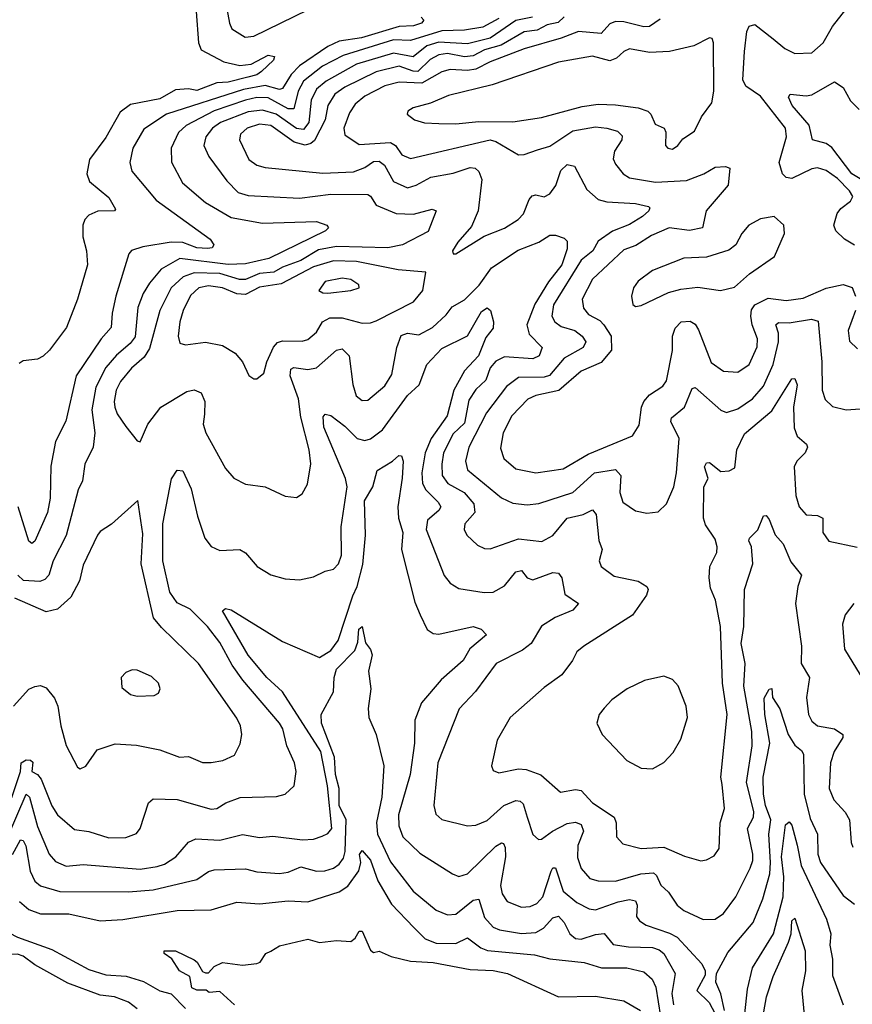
# Model space of a CAD drawing. Extents: x 1443846 to 1577407, y 839182 to 927291.
# Tile 395 of 535: x 1549232 to 1552157, y 881347 to 884807. Entities that reach past the tile are written whole.
import ezdxf

# ---------------------------------------------------------------- set-up
doc = ezdxf.new("R2010")
doc.units = 0

msp = doc.modelspace()

# ---------------------------------------------------------------- linework, layer by layer
at = {"layer": '0CON20XD'}
for points in [[(1549958.1, 884858.1), (1549968.8, 884795), (1549978.1, 884775), (1550024, 884745), (1550055, 884748.8), (1550245, 884841.7)], [(1549852.5, 884835), (1549860.6, 884725), (1549870.3, 884700.3), (1549949.1, 884659.1), (1550005.2, 884645.2), (1550045, 884650.8), (1550105, 884682.5), (1550127.1, 884677.1), (1550124.3, 884665), (1550081.5, 884625), (1550065, 884613.2), (1550034.3, 884604.3), (1549965, 884587), (1549925, 884584.7), (1549855, 884558.4), (1549825, 884563.3), (1549780.1, 884559.9), (1549725, 884529.1), (1549621.7, 884508.3), (1549585, 884481.8), (1549535, 884392.3), (1549478, 884315), (1549468.5, 884265), (1549477.6, 884237.6), (1549545, 884181.9), (1549569.1, 884140.9), (1549565, 884134.7), (1549506.4, 884133.6), (1549475, 884119.6), (1549461.2, 884105), (1549454.6, 884085), (1549453.8, 884043.8), (1549467.5, 883995), (1549470, 883945), (1549435.4, 883825), (1549396.7, 883725), (1549337.5, 883645), (1549315, 883624.4), (1549295, 883613.5), (1549245, 883608.1), (1549230.9, 883599.1)], [(1552164.8, 884014.8), (1552129.2, 884035), (1552099.4, 884065), (1552092.6, 884085), (1552104, 884126), (1552116.4, 884143.6), (1552151.1, 884168.9), (1552158.8, 884185), (1552147.5, 884205), (1552105, 884248.5), (1552065, 884276.6), (1552035, 884286.4), (1552015, 884283.1), (1551945, 884248.1), (1551925, 884252.5), (1551911.9, 884265), (1551900.8, 884305), (1551926, 884395), (1551922.5, 884425), (1551835, 884538.5), (1551782.6, 884572.6), (1551772.6, 884595), (1551778.4, 884695), (1551786.9, 884765), (1551795, 884784.2), (1551815, 884789.4), (1551878.9, 884738.9), (1551920.6, 884705), (1551955, 884688.2), (1552015, 884690.5), (1552055.2, 884724.8), (1552087.1, 884782.9), (1552135, 884842)], [(1550915, 884810.9), (1550859.3, 884780.7), (1550795, 884769.4), (1550715, 884767.9), (1550605, 884733.2), (1550545, 884735.6), (1550368.6, 884681.4), (1550296.6, 884643.4), (1550229.3, 884590.7), (1550210.5, 884555), (1550195, 884493.3), (1550175, 884494), (1550105, 884531.8), (1550065, 884533.4), (1550025, 884524.3), (1549915, 884486.9), (1549816.6, 884435), (1549789.7, 884410.3), (1549764.7, 884355), (1549765.9, 884305.9), (1549804, 884234), (1549885, 884164.1), (1549975, 884111.5), (1550085, 884092.1), (1550275, 884097.9), (1550311.4, 884085), (1550317.1, 884075), (1550307.1, 884065), (1550107.5, 883967.5), (1550025, 883948.8), (1549965, 883946.8), (1549795, 883967.7), (1549729.7, 883930.3), (1549688.8, 883881.2), (1549666, 883844), (1549647.7, 883795), (1549637.4, 883692.6), (1549620.8, 883669.2), (1549572.2, 883627.8), (1549535.2, 883585), (1549499.5, 883515), (1549486.3, 883436.3), (1549496.5, 883355), (1549490.3, 883305), (1549461.2, 883245), (1549453.1, 883186.9), (1549437.3, 883155), (1549395.2, 882994.8), (1549350.3, 882905), (1549335.2, 882854.8), (1549320.6, 882839.4), (1549303, 882833), (1549245.8, 882835.8), (1549226, 882855)], [(1550642.5, 884815), (1550652.5, 884805), (1550644.2, 884795), (1550615.6, 884785), (1550565, 884783.2), (1550433.5, 884743.5), (1550355, 884731), (1550315, 884712.1), (1550215.8, 884644.2), (1550185.8, 884614.2), (1550155, 884564.7), (1550145, 884561.6), (1550095, 884575.1), (1550018.9, 884561.1), (1549748.2, 884475), (1549668.1, 884421.9), (1549630.3, 884355), (1549619.2, 884305), (1549626.4, 884275), (1549712.1, 884172.1), (1549901.4, 884035), (1549914.3, 884015), (1549908, 884005), (1549892.5, 884002.5), (1549855, 884005.2), (1549805, 884024), (1549764.8, 884025.2), (1549665, 884008.9), (1549625, 883995.7), (1549616, 883984), (1549569.5, 883835), (1549556.7, 883775), (1549554, 883725), (1549518.2, 883685), (1549431, 883555), (1549394.3, 883395.7), (1549357.7, 883325), (1549342.2, 883237.7), (1549339.4, 883125), (1549330, 883075), (1549285, 882974.4), (1549275, 882965.7), (1549265, 882974), (1549226.8, 883095)], [(1551034.2, 884815.8), (1550975, 884803.6), (1550885, 884742.2), (1550805, 884722.3), (1550705, 884728.2), (1550662.2, 884715), (1550615, 884676.5), (1550545, 884688.7), (1550415, 884650.1), (1550309.1, 884590.9), (1550275, 884562.4), (1550256, 884524), (1550248.5, 884445), (1550229.4, 884420.6), (1550205, 884424.9), (1550133.3, 884475), (1550085, 884488.4), (1550035, 884482.9), (1549937.6, 884445), (1549909.2, 884425), (1549885.9, 884395), (1549878.7, 884365), (1549896.5, 884326.5), (1549959.9, 884239.9), (1549999.7, 884199.7), (1550035, 884189.2), (1550215, 884179.8), (1550325, 884193.6), (1550455, 884192.1), (1550465, 884186), (1550484.8, 884154.8), (1550555.2, 884125.2), (1550616.1, 884123.9), (1550680.9, 884140.9), (1550695.6, 884135), (1550667.7, 884062.3), (1550576.9, 884015), (1550525, 884004.5), (1550345, 884009.7), (1550282.4, 883997.6), (1550219.5, 883960.5), (1550155, 883937.6), (1550125, 883919.3), (1550075, 883914.3), (1550025, 883893.4), (1550005, 883894), (1549935, 883914.7), (1549845, 883917.7), (1549806.3, 883903.7), (1549764.4, 883865), (1549725.2, 883785), (1549688.6, 883651.4), (1549669.7, 883620.3), (1549625, 883582.5), (1549586.7, 883535), (1549571.6, 883505), (1549564.3, 883465), (1549566.8, 883445), (1549575, 883422.2), (1549605, 883377.1), (1549645, 883326.7), (1549655, 883323.3), (1549682.5, 883385), (1549728.6, 883445), (1549819.6, 883500.4), (1549845, 883506.2), (1549870, 883495), (1549882.5, 883465), (1549881.1, 883421.1), (1549876.4, 883385), (1549886.2, 883355), (1549955, 883229.2), (1549985, 883195.8), (1550025, 883174.3), (1550095, 883165.6), (1550165, 883132.5), (1550205, 883128), (1550225, 883141.2), (1550243.1, 883175), (1550254.5, 883245.5), (1550248.9, 883295), (1550220, 883410), (1550212.2, 883475), (1550182, 883555), (1550185, 883578.5), (1550195, 883584.6), (1550245, 883577), (1550275, 883583.8), (1550345, 883645.4), (1550365, 883650), (1550390, 883625), (1550402.5, 883525), (1550414.4, 883485), (1550435, 883468.9), (1550455, 883470), (1550515, 883520), (1550539.9, 883560.1), (1550557.1, 883655), (1550572.7, 883697.3), (1550595, 883705.6), (1550635, 883698.8), (1550682.7, 883725), (1550730.4, 883769.6), (1550751.8, 883798.2), (1550795, 883822.4), (1550846.3, 883873.7), (1550890, 883935), (1550983.7, 883996.3), (1551055.8, 884025), (1551095, 884049.6), (1551115, 884050), (1551145, 884038.9), (1551155, 884028), (1551155, 884002), (1551136.4, 883945), (1551090, 883885), (1551042.4, 883807.6), (1551013.9, 883735), (1551021.7, 883701.7), (1551067.8, 883655), (1551056.8, 883625), (1551034.8, 883615.2), (1550935, 883622.3), (1550905, 883606.9), (1550885, 883582.9), (1550870.4, 883539.6), (1550835, 883507.1), (1550810.6, 883469.4), (1550795, 883388.7), (1550755, 883351.1), (1550721.6, 883285), (1550714.8, 883245), (1550716.9, 883205), (1550736.5, 883176.5), (1550793.8, 883145), (1550828, 883105), (1550831.3, 883075), (1550796.4, 883035), (1550793.8, 883015), (1550802.5, 882995), (1550840.2, 882960.2), (1550865, 882948.8), (1550885, 882947.1), (1550985, 882982.1), (1551066.3, 882973.7), (1551105, 882994.6), (1551155, 883055.3), (1551211.4, 883068.6), (1551245, 883084.4), (1551257.5, 883067.5), (1551266.8, 882976.8), (1551278.9, 882945), (1551268.5, 882905), (1551274.5, 882885), (1551321.2, 882851.2), (1551405, 882833.3), (1551435.5, 882815), (1551439.5, 882805), (1551434.5, 882785), (1551385, 882714.4), (1551214, 882605)], [(1551145, 884817), (1551123.7, 884796.3), (1551085, 884788.3), (1551050.5, 884769.5), (1551005, 884764.3), (1550923.2, 884716.9), (1550865, 884700.7), (1550825, 884679.3), (1550795, 884676.2), (1550735, 884688), (1550705, 884682.9), (1550673.7, 884666.3), (1550631.5, 884625), (1550615, 884625.3), (1550565, 884643.1), (1550485, 884623.7), (1550375, 884569.7), (1550339.4, 884545), (1550314.6, 884505.3), (1550304.9, 884455.1), (1550267.4, 884382.6), (1550255, 884371.3), (1550235, 884365.4), (1550196.7, 884376.7), (1550115, 884434.8), (1550075, 884439), (1550031.2, 884425), (1550008.5, 884405), (1550004, 884385), (1550037.8, 884315), (1550065, 884295.4), (1550095, 884287.3), (1550297, 884267), (1550405, 884272.2), (1550445, 884286.8), (1550475, 884307.9), (1550495, 884309.3), (1550514.3, 884295), (1550545, 884238), (1550595, 884215.7), (1550625, 884224.8), (1550676.6, 884253.4), (1550755, 884267.8), (1550815, 884286.9), (1550832, 884285), (1550845, 884273.1), (1550856.3, 884245), (1550842.7, 884135), (1550819.8, 884080.2), (1550771.4, 884025)], [(1551481.8, 884808.2), (1551445, 884783), (1551425, 884781.9), (1551355, 884799.7), (1551325, 884799.8), (1551305, 884791.9), (1551275, 884758.6), (1551195, 884765.5), (1551135, 884741.5), (1551005, 884704.8), (1550885, 884658.4), (1550835, 884632.3), (1550805, 884627.7), (1550745, 884632.2), (1550715, 884623.1), (1550645, 884583.1), (1550565, 884586.8), (1550515, 884574), (1550445, 884538.1), (1550410.7, 884509.3), (1550390.9, 884479.1), (1550371.5, 884425), (1550375, 884402.2), (1550425, 884368.2), (1550535.1, 884375.1), (1550552.6, 884365), (1550575, 884332.1), (1550605, 884318.8), (1550885, 884384.4), (1550905, 884378.9), (1550985, 884332.1), (1551005, 884332.7), (1551050.8, 884349.2), (1551095, 884362.4), (1551175, 884416.5), (1551255, 884429.8), (1551295, 884426.1), (1551331.9, 884415), (1551348.7, 884398.7), (1551347.8, 884385), (1551322, 884345), (1551317.7, 884317.7), (1551325, 884299.2), (1551352.5, 884265), (1551375, 884251.2), (1551466.1, 884236.1), (1551575, 884241.5), (1551635.1, 884264.9), (1551675, 884288.3), (1551711.2, 884291.2), (1551726.7, 884285), (1551720.8, 884225), (1551643.7, 884135), (1551630.9, 884075), (1551585, 884065.6), (1551514.2, 884075), (1551451.3, 884048.7), (1551397.3, 884012.7), (1551355, 883997.9), (1551244.7, 883895), (1551208.8, 883825), (1551212.8, 883792.8), (1551230.6, 883770.6), (1551270.1, 883750.1), (1551284.4, 883735), (1551310, 883695), (1551311.7, 883645), (1551275, 883602.5), (1551205, 883572.1), (1551125.8, 883504.2), (1551045, 883486.5), (1551017.1, 883472.9), (1550961.4, 883415), (1550930.6, 883355), (1550921.3, 883301.3), (1550932.7, 883265), (1550975, 883228.5), (1551045, 883214.2), (1551141.9, 883228.1), (1551229.4, 883280.6), (1551385.3, 883344.7), (1551408.6, 883381.4), (1551416.1, 883445), (1551424.8, 883465.2), (1551445, 883488.2), (1551491.5, 883518.5), (1551505, 883537.8), (1551525.5, 883644.5), (1551525.7, 883695), (1551535, 883722.5), (1551556, 883745), (1551587.6, 883747.6), (1551605, 883736.7), (1551617.4, 883717.4), (1551661.9, 883601.9), (1551705, 883572), (1551755, 883568.2), (1551794.4, 883595.6), (1551822.5, 883657.5), (1551824.3, 883685), (1551804.9, 883734.9), (1551800.5, 883765), (1551802.5, 883787.5), (1551815.1, 883804.9), (1551861.9, 883828.1), (1551925, 883820), (1551985, 883827.9), (1552065, 883862.9), (1552125, 883876.4), (1552156.2, 883866.2), (1552168.9, 883835)], [(1551525, 884351.8), (1551544.3, 884365), (1551561.5, 884388.5), (1551602.9, 884415), (1551626.9, 884465), (1551663.6, 884515), (1551671.1, 884555), (1551670, 884725), (1551665, 884740), (1551655, 884743.3), (1551600, 884715), (1551515.2, 884694.8), (1551445, 884691.2), (1551375, 884704.6), (1551355, 884695.4), (1551328.4, 884671.6), (1551305, 884662.5), (1551245, 884678), (1551125, 884657.1), (1550891.7, 884578.3), (1550739.2, 884540.8), (1550675, 884513.8), (1550615, 884497.5), (1550596, 884485), (1550594, 884475), (1550618.8, 884455), (1550654.7, 884444.7), (1550705, 884442.3), (1550765, 884440.8), (1550845, 884449.4), (1550965, 884447.5), (1551065, 884463.1), (1551207.9, 884502.1), (1551265, 884510.4), (1551325, 884508), (1551405, 884497.4), (1551438.6, 884485), (1551449.2, 884475), (1551465, 884440), (1551496.2, 884425), (1551501.7, 884411.7), (1551500.8, 884365), (1551508.8, 884355), (1551525, 884351.8)], [(1552279.8, 884189.8), (1552155, 884265.2), (1552085, 884357.4), (1552065, 884371.1), (1552016.9, 884385), (1552006.1, 884436.1), (1551945.4, 884505), (1551933.6, 884535), (1551938.8, 884545), (1551995, 884538.9), (1552015, 884542.8), (1552095, 884588.1), (1552125, 884568.6), (1552151.1, 884521.1), (1552180.9, 884490.9)], [(1550771.4, 884025), (1550753.3, 883995), (1550754.5, 883984.5), (1550765, 883984.4), (1550864.2, 884045.8), (1550935, 884073.9), (1550983.1, 884105), (1551002, 884125), (1551021.6, 884175), (1551032.8, 884187.2), (1551045, 884191.4), (1551075, 884183.9), (1551095, 884194.6), (1551115.5, 884224.5), (1551132.9, 884277.1), (1551155, 884297.4), (1551181.5, 884291.5), (1551225, 884210), (1551264.6, 884175), (1551295, 884166.7), (1551395, 884161.2), (1551440.8, 884150.8), (1551446, 884145), (1551441.9, 884135), (1551420.5, 884115), (1551375, 884086.8), (1551315, 884064.1), (1551265, 884028.2), (1551246.1, 883995), (1551205, 883961.8), (1551107.8, 883805), (1551101.2, 883765), (1551112.3, 883745), (1551135, 883729.2), (1551182.7, 883715), (1551208, 883695), (1551221.3, 883675), (1551212.2, 883655), (1551145, 883617.3), (1551094, 883556), (1551075, 883550.9), (1550985, 883550), (1550942.1, 883517.9), (1550872.6, 883425), (1550809.6, 883305), (1550798.6, 883255), (1550805.9, 883225), (1550925, 883126.7), (1550965, 883107.7), (1551015, 883101.8), (1551056.2, 883106.2), (1551175, 883145.8), (1551251.2, 883215), (1551325.7, 883225.7), (1551343.6, 883205), (1551340.5, 883145), (1551350.8, 883110.8), (1551395, 883081.5), (1551435, 883073.1), (1551475, 883077.5), (1551504.3, 883105), (1551530.8, 883165), (1551539.7, 883215), (1551548.8, 883335), (1551519.6, 883395), (1551522.6, 883407.4), (1551567.2, 883445), (1551595, 883510.8), (1551605, 883514.3), (1551695, 883434.6), (1551715, 883426.1), (1551755, 883439.5), (1551806.6, 883475), (1551845, 883518.9), (1551879.3, 883595), (1551898.1, 883675), (1551897.8, 883705), (1551888.8, 883735), (1551897.9, 883742.1), (1551935, 883741.7), (1552014.1, 883754.1), (1552037.4, 883747.4), (1552050.2, 883605), (1552051.6, 883505), (1552061.9, 883471.9), (1552087.2, 883447.2), (1552135.3, 883435.3), (1552185, 883439.4)], [(1551395, 883798.8), (1551415, 883802), (1551511.7, 883848.3), (1551555, 883859.6), (1551615, 883866.4), (1551694.4, 883855.6), (1551743.4, 883866.6), (1551795.9, 883914.1), (1551884, 883975), (1551919.2, 884055), (1551917.1, 884085), (1551882.5, 884115), (1551835, 884106.9), (1551794, 884085), (1551769.2, 884055), (1551747.5, 884015), (1551723.6, 883996.4), (1551645, 883972.5), (1551565, 883968.7), (1551455, 883925.5), (1551405, 883888), (1551388, 883865), (1551381.4, 883835), (1551386, 883806), (1551395, 883798.8)], [(1550065, 883544.2), (1550089.5, 883565), (1550100.4, 883605), (1550123.9, 883656.1), (1550137.9, 883672.1), (1550155, 883678.3), (1550225, 883676.5), (1550245, 883682.5), (1550275, 883708.8), (1550296.6, 883745), (1550321.3, 883758.7), (1550365, 883759), (1550435, 883740), (1550465, 883741.1), (1550485, 883748.9), (1550615.6, 883815), (1550648.6, 883855), (1550659.3, 883919.3), (1550561.8, 883928.2), (1550415, 883957.4), (1550335, 883959.9), (1550265, 883938.8), (1550151.3, 883878.7), (1550075, 883866.9), (1550025, 883841.6), (1549995, 883842.9), (1549945, 883864.2), (1549895, 883871.8), (1549861.5, 883865), (1549832.9, 883837.1), (1549806.1, 883785), (1549794.8, 883745), (1549789.2, 883695), (1549795, 883670), (1549814.6, 883664.6), (1549885, 883673.3), (1549945, 883662.2), (1549988.8, 883635), (1550014.5, 883605), (1550037, 883557), (1550055, 883544.2), (1550065, 883544.2)], [(1550315, 883845.5), (1550395, 883854.7), (1550425, 883864.3), (1550424, 883875), (1550395, 883893.3), (1550365, 883898.9), (1550305, 883886.4), (1550283.3, 883855), (1550296.8, 883846.8), (1550315, 883845.5)], [(1549205, 882073.2), (1549235.2, 882165), (1549237.8, 882195), (1549255, 882205.5), (1549270, 882205), (1549278, 882198), (1549274.7, 882165), (1549294.4, 882154.4), (1549308.2, 882138.1), (1549344.8, 882044.8), (1549365, 882012.5), (1549425, 881960.9), (1549475, 881954.4), (1549545, 881931.8), (1549605, 881933.2), (1549643.2, 881946.8), (1549655.6, 881965), (1549684.4, 882055), (1549701.1, 882068.9), (1549785, 882066.8), (1549905, 882032.7), (1549925, 882035.5), (1549956.9, 882055), (1550006.7, 882073.3), (1550135, 882077.3), (1550165, 882085.5), (1550196.7, 882115), (1550203.9, 882165), (1550197.5, 882195), (1550170.9, 882255), (1550156.7, 882315), (1550145.3, 882335), (1550015.9, 882485.9), (1549978.6, 882538.6), (1549935, 882618.8), (1549891.9, 882675), (1549830.7, 882735), (1549785, 882757.8), (1549760.3, 882795), (1549734.6, 882905), (1549734.8, 883035), (1549766.1, 883193.9), (1549785, 883224), (1549805, 883221.2), (1549835, 883158.8), (1549857.3, 883062.7), (1549883.2, 882985), (1549905, 882955.5), (1549935, 882942.1), (1550005.4, 882945.4), (1550025, 882932.9), (1550067.1, 882885), (1550115, 882856.5), (1550165, 882842.5), (1550215, 882838.9), (1550265, 882848.9), (1550305, 882869.4), (1550335, 882875.5), (1550352.3, 882895), (1550363.1, 882925), (1550361.9, 883025), (1550383, 883165), (1550377, 883195), (1550301.2, 883375), (1550298.8, 883411.2), (1550305, 883420.8), (1550325, 883416.4), (1550375, 883378.6), (1550417.8, 883335), (1550445, 883328.4), (1550465, 883333.5), (1550506.4, 883365), (1550595, 883486), (1550636.2, 883523.8), (1550662.3, 883595), (1550715, 883651.1), (1550805, 883696.4), (1550855, 883781.4), (1550875, 883794.5), (1550886.7, 883785), (1550896.9, 883745), (1550895, 883723.3), (1550870.4, 883689.6), (1550844.2, 883625), (1550795, 883573.4), (1550757, 883505), (1550733.5, 883415), (1550677.9, 883335), (1550657.1, 883285), (1550644.5, 883214.5), (1550647.2, 883177.2), (1550658.7, 883155), (1550701.9, 883111.9), (1550711.4, 883095), (1550705, 883081.6), (1550665, 883047.8), (1550660, 883015), (1550723.2, 882853.2), (1550745, 882826.7), (1550775, 882808.2), (1550863.4, 882793.4), (1550895.3, 882794.7), (1550935, 882817.7), (1550975, 882866.2), (1550995, 882871.5), (1551015.2, 882845.2), (1551035, 882838.3), (1551105, 882863.8), (1551125, 882862.2), (1551136.9, 882845), (1551147.7, 882787.7), (1551195.8, 882755), (1551175, 882731.3), (1551113.3, 882706.7), (1551065, 882676.2), (1551028.7, 882615), (1550998.7, 882591.3), (1550906.5, 882545), (1550833.8, 882446.2), (1550776.2, 882385), (1550701.6, 882195), (1550686.9, 882045), (1550694.5, 882015), (1550715, 881996.7), (1550805, 881973.5), (1550835, 881976.5), (1550875, 881993.3), (1550932.5, 882045), (1550975, 882062.6), (1550990.8, 882060.8), (1551001.2, 882051.2), (1551015, 882004.2), (1551035, 881944.2), (1551055, 881925.6), (1551065, 881926.7), (1551104.2, 881955.8), (1551155, 881982.4), (1551185, 881987.3), (1551205, 881978.8), (1551212.9, 881955), (1551192.5, 881905), (1551192.3, 881862.3), (1551204.3, 881824.3), (1551235, 881789.6), (1551265, 881781.2), (1551325, 881779.8), (1551414.3, 881805.7), (1551458.5, 881808.5), (1551469, 881799), (1551485, 881765.5), (1551511.1, 881741.1), (1551542.5, 881695), (1551565, 881676.2), (1551633.8, 881645), (1551675, 881646.2), (1551705, 881665.5), (1551747.6, 881725), (1551798.9, 881825), (1551807.4, 881852.6), (1551808, 881875), (1551788.9, 881965), (1551810.4, 882005), (1551811, 882025), (1551785.8, 882125.8), (1551805.2, 882255), (1551804.5, 882305), (1551776.1, 882465), (1551781.2, 882545), (1551766.6, 882615), (1551776.1, 882675), (1551778.1, 882805), (1551807.9, 882895), (1551802.5, 882955), (1551794.2, 882975.8), (1551796.2, 882985), (1551825.7, 883014.3), (1551845, 883063.8), (1551855, 883064), (1551865, 883050), (1551886.4, 882996.4), (1551914.8, 882964.8), (1551941.4, 882901.4), (1551978.6, 882855), (1551965.4, 882814.6), (1551957.5, 882755), (1551978.8, 882605), (1551978, 882545), (1552006.9, 882495), (1551995.9, 882425), (1552003.3, 882365), (1552015, 882342.2), (1552035, 882325.4)], [(1552168, 883785), (1552142.8, 883715), (1552146.9, 883676.9), (1552175, 883650)], [(1551214, 882605), (1551189.2, 882585), (1551174.4, 882555), (1551136.9, 882505), (1551075, 882460), (1550955.3, 882354.7), (1550909.4, 882275), (1550890, 882185), (1550895, 882168.8), (1550915, 882160.8), (1550985, 882174), (1551011.8, 882171.8), (1551063.3, 882153.3), (1551132.7, 882092.7), (1551185, 882102.1), (1551205, 882098.4), (1551244, 882055), (1551321.1, 882005), (1551328.2, 881985), (1551328.9, 881935), (1551350.6, 881910.6), (1551415, 881894), (1551495, 881898.8), (1551567.9, 881867.9), (1551625, 881851.5), (1551645, 881854.4), (1551671.4, 881868.6), (1551690, 881895), (1551692.9, 881985), (1551707.7, 882035), (1551699.5, 882119.5), (1551695.3, 882145), (1551717.1, 882365), (1551700.7, 882475), (1551694.1, 882675), (1551676.8, 882766.8), (1551659.5, 882809.5), (1551654.4, 882845), (1551656.4, 882885), (1551681.6, 882935), (1551682.9, 882955), (1551675, 882981.9), (1551642, 883032), (1551634.3, 883055), (1551635.8, 883165), (1551651.1, 883195), (1551638.5, 883235), (1551645, 883249.2), (1551655, 883250.6), (1551695, 883218.7), (1551725, 883221.9), (1551745, 883232.5), (1551751, 883295), (1551778, 883352), (1551875, 883432), (1551945, 883544.6), (1551955.7, 883545.7), (1551963.7, 883523.6), (1551950.9, 883445), (1551953.1, 883373.1), (1551963.6, 883343.6), (1551995.8, 883315), (1551999.4, 883305), (1551991.5, 883285), (1551961.9, 883255), (1551953.3, 883235), (1551958.5, 883135), (1551970, 883095), (1551995, 883067.3), (1552035, 883064.7), (1552053.6, 883055), (1552053.9, 883005), (1552074.7, 882974.7), (1552173.7, 882953.7)], [(1549186.1, 881925), (1549255, 882085.3), (1549267.2, 882075), (1549295, 881972.2), (1549335.8, 881875), (1549358.6, 881848.6), (1549395, 881832.5), (1549455, 881837.7), (1549655, 881822.1), (1549715, 881830.8), (1549740.6, 881839.4), (1549780.9, 881865), (1549825, 881917.1), (1549851.5, 881928.5), (1549935, 881923.3), (1550015, 881944.1), (1550075, 881933.1), (1550121.8, 881938.2), (1550225.3, 881924.7), (1550265, 881927.5), (1550295, 881938), (1550315, 881946.7), (1550328.3, 881965), (1550313.3, 882115), (1550290.5, 882235), (1550155.2, 882445.2), (1550100.9, 882495), (1550035, 882574.1), (1549945, 882730), (1549955, 882738.1), (1549975, 882733.3), (1550155, 882621.2), (1550285, 882565.4), (1550325, 882590.2), (1550351, 882625), (1550402.7, 882782.7), (1550417.6, 882815), (1550438.2, 882891.8), (1550447, 882995), (1550443.7, 883116.3), (1550473.2, 883165), (1550487.8, 883222.2), (1550542, 883255), (1550563.8, 883275), (1550573.8, 883273.8), (1550578.9, 883255), (1550575.9, 883195.9), (1550560.5, 883095), (1550562.8, 883055), (1550577.7, 883005), (1550574.1, 882945), (1550620.1, 882760.1), (1550638.8, 882715), (1550664.1, 882664.1), (1550685, 882650.4), (1550705, 882647.7), (1550825, 882674), (1550853.1, 882665), (1550872, 882645), (1550813.6, 882596.4), (1550790.4, 882555), (1550712.5, 882487.5), (1550644.2, 882405.8), (1550620.7, 882345), (1550618.9, 882265), (1550603.6, 882155), (1550563.2, 882013.2), (1550564.4, 881974.4), (1550578.4, 881935), (1550638.1, 881878.1), (1550752.5, 881805), (1550775, 881796.4), (1550805, 881805.4), (1550905, 881902.2), (1550925, 881914.5), (1550932.1, 881912.1), (1550938.3, 881898.3), (1550939, 881865), (1550921.6, 881765), (1550927.5, 881735), (1550945, 881708.2), (1550995, 881688.6), (1551025, 881690.7), (1551049.1, 881700.9), (1551070.5, 881725), (1551098.8, 881815), (1551105, 881826.2), (1551115, 881826.7), (1551141.1, 881745), (1551189.2, 881705), (1551232.8, 881682.8), (1551255, 881678.9), (1551335, 881707.6), (1551375, 881714.7), (1551395, 881710.9), (1551401.6, 881695), (1551398.9, 881655), (1551409.8, 881639.8), (1551433.1, 881625), (1551515, 881597.4), (1551542.4, 881582.4), (1551628.9, 881488.9), (1551640.9, 881465), (1551640.9, 881449.1), (1551610.9, 881395), (1551653.8, 881353.8), (1551685, 881295.7)], [(1549210.6, 882395), (1549265, 882454.5), (1549285, 882463.8), (1549305, 882466.8), (1549325, 882459.1), (1549355, 882422.9), (1549366, 882395), (1549376.7, 882325), (1549396.1, 882256.1), (1549435, 882180), (1549445, 882173.8), (1549465, 882183.3), (1549505, 882240.8), (1549567.4, 882262.6), (1549642.8, 882257.2), (1549725, 882241.2), (1549794.2, 882215.8), (1549825, 882217.8), (1549875, 882196.4), (1549905, 882196.5), (1549946.3, 882203.7), (1549987.2, 882222.8), (1550007.4, 882262.6), (1550012.2, 882295), (1550007.7, 882325), (1549995, 882351.9), (1549860.3, 882545), (1549730.5, 882670.5), (1549702.5, 882705), (1549659, 882895), (1549665, 883000), (1549647, 883117), (1549555, 883034.2), (1549515, 883008.6), (1549505.6, 882995), (1549455, 882890), (1549442.7, 882835), (1549412.1, 882777.9), (1549364.7, 882735.3), (1549325, 882726.2), (1549215, 882773.9)], [(1552162.2, 882755), (1552132.2, 882715), (1552122.8, 882682.8), (1552129.5, 882595), (1552184.5, 882505)], [(1549206.9, 881873.1), (1549235, 881925.2), (1549245, 881922.2), (1549253.6, 881903.6), (1549269.4, 881815), (1549285, 881780), (1549305, 881763.8), (1549373.7, 881743.7), (1549615, 881742.3), (1549701, 881749), (1549854.7, 881785.3), (1549895.9, 881814.1), (1549915, 881819.1), (1550025, 881823.5), (1550065, 881812.9), (1550145, 881806.8), (1550175, 881811.6), (1550220.5, 881829.5), (1550275, 881814.4), (1550304.4, 881815.6), (1550334.8, 881825.2), (1550355, 881838.9), (1550369.4, 881860.6), (1550375.7, 881884.3), (1550379, 881995), (1550354.2, 882045), (1550355.1, 882105), (1550341.8, 882155), (1550338.7, 882215), (1550293.1, 882335), (1550290.8, 882365), (1550334.8, 882445), (1550337.1, 882495), (1550345.3, 882525), (1550409.3, 882590.7), (1550420.7, 882619.3), (1550423.3, 882665), (1550435, 882674), (1550447.3, 882617.3), (1550465, 882594), (1550470.4, 882575), (1550457.3, 882517.3), (1550465.7, 882455.7), (1550456.7, 882386.7), (1550458.5, 882355), (1550484.5, 882295), (1550511.8, 882185), (1550504.8, 882074.8), (1550485.5, 881985.5), (1550489.1, 881945), (1550535, 881847.3), (1550614.6, 881745), (1550695, 881677.2), (1550735, 881661.2), (1550765, 881663.5), (1550825, 881713.2), (1550845, 881716.5), (1550865, 881652), (1550895, 881618.4), (1550918.3, 881608.3), (1550995, 881596), (1551045, 881599.8), (1551072.2, 881615), (1551105, 881650.9), (1551125, 881656.2), (1551145, 881634.5), (1551165.4, 881595), (1551185, 881578), (1551205, 881575.8), (1551255, 881592.5), (1551285, 881595.3), (1551317.2, 881557.2), (1551370.7, 881549.3), (1551455, 881546.7), (1551478.7, 881538.7), (1551495, 881525.4), (1551535.2, 881455), (1551523, 881385), (1551529.6, 881345)], [(1549645, 882429.4), (1549705, 882432), (1549719.5, 882440.5), (1549726.2, 882455), (1549720, 882475), (1549695, 882499.2), (1549645, 882521.4), (1549627.3, 882522.7), (1549605, 882512.5), (1549589.2, 882495), (1549590.7, 882460.7), (1549621.2, 882435), (1549645, 882429.4)], [(1551455, 882173.8), (1551495, 882196.2), (1551528, 882232), (1551555, 882278.8), (1551578.8, 882355), (1551573.8, 882395), (1551545, 882466.2), (1551525, 882488.1), (1551495, 882499.4), (1551426.7, 882485), (1551366, 882455), (1551313, 882417), (1551285, 882388), (1551268, 882365), (1551260, 882335), (1551278.8, 882295), (1551365, 882204.2), (1551415, 882176.2), (1551455, 882173.8)], [(1551707.8, 881325), (1551695, 881383.8), (1551678.2, 881425), (1551680.5, 881455), (1551720.5, 881529.5), (1551808.9, 881635), (1551842.9, 881717.1), (1551866.9, 881805), (1551870.2, 881845), (1551863.6, 881945), (1551871.5, 881995), (1551852.6, 882045), (1551845.1, 882085), (1551844.3, 882145), (1551867, 882265), (1551850.3, 882365), (1551847.6, 882422.4), (1551865, 882453.8), (1551875, 882456.7), (1551876.5, 882425), (1551902.4, 882385), (1551932.3, 882295), (1551955, 882257.8), (1551979.2, 882239.2), (1551986.2, 882226.2), (1551988.3, 882085), (1552009.5, 881999.5), (1552034.7, 881945), (1552035.7, 881875), (1552045.3, 881845), (1552125, 881729.5), (1552165, 881699.2)], [(1552035, 882325.4), (1552095.2, 882315.2), (1552123.8, 882295), (1552123.9, 882285), (1552093.3, 882235), (1552080.7, 882195), (1552076, 882105), (1552092.5, 882065), (1552131.7, 882021.7), (1552147.7, 881995), (1552153.3, 881915), (1552159.4, 881899.4)], [(1551770.6, 881229.4), (1551789.3, 881400.7), (1551806.1, 881475), (1551879.8, 881595), (1551913.9, 881725), (1551917, 881795), (1551908.8, 881865), (1551922.2, 881977.8), (1551935, 881987.9), (1551945, 881976.2), (1551963.8, 881906.2), (1551977.5, 881835), (1552066, 881646), (1552081.9, 881595), (1552078.5, 881555), (1552087.4, 881505), (1552088.2, 881448.2), (1552125.4, 881345)], [(1549232, 881708), (1549265, 881680), (1549305, 881665.2), (1549405.2, 881665.2), (1549515, 881640.5), (1549595, 881645.3), (1549785, 881676.8), (1549905, 881679.5), (1549995.4, 881705.4), (1550075, 881700.3), (1550175, 881710.8), (1550245, 881707.1), (1550355, 881742.2), (1550385, 881762.2), (1550424.1, 881815.9), (1550430.4, 881845), (1550426.4, 881873.6), (1550435, 881887.5), (1550465, 881853.6), (1550491, 881781), (1550539, 881699), (1550617, 881617), (1550656.6, 881576.6), (1550695, 881561.3), (1550765, 881560.2), (1550805, 881580.7), (1550852.2, 881545), (1550875.7, 881535.7), (1551040.7, 881520.7), (1551095, 881507.3), (1551215, 881493.3), (1551276.2, 881475), (1551365, 881475.2), (1551425, 881461.6), (1551453.6, 881435), (1551467.1, 881407.1), (1551483.9, 881303.9)], [(1551834.8, 881254.8), (1551856.2, 881373.8), (1551879.2, 881445), (1551932.8, 881565), (1551941.9, 881595), (1551945, 881640), (1551955, 881650), (1551991.9, 881535), (1551992.7, 881465), (1551979.6, 881395), (1551988.8, 881298.8)], [(1548745, 881309.5), (1548807.7, 881395), (1548818.9, 881405), (1548859.8, 881420.2), (1548895, 881466), (1548954.8, 881515.2), (1549021.6, 881548.4), (1549085, 881594.6), (1549125, 881614.6), (1549163.8, 881615), (1549225, 881583.3), (1549345, 881539.7), (1549475, 881469.8), (1549535, 881451.1), (1549606.4, 881446.4), (1549666.9, 881426.9), (1549725, 881394.7), (1549765, 881383.3), (1549815, 881332.4)], [(1549987.5, 881345), (1549935, 881392.5), (1549898.3, 881388.3), (1549887, 881397), (1549855, 881396.7), (1549837.5, 881405), (1549830, 881445), (1549794.1, 881464.1), (1549766.4, 881506.4), (1549740, 881525), (1549740, 881535), (1549780, 881535), (1549845, 881503.3), (1549856.2, 881495), (1549875, 881462.5), (1549885, 881457.5), (1549895, 881457.5), (1549915, 881480), (1549945, 881494), (1550015, 881484), (1550065, 881490), (1550077.5, 881495), (1550097.5, 881525), (1550115, 881533.3), (1550145, 881552.5), (1550245, 881576), (1550285, 881563.8), (1550345, 881571.2), (1550395, 881568), (1550410.6, 881579.4), (1550425, 881603.8), (1550435, 881604), (1550465, 881537.5), (1550475, 881528.8), (1550495, 881533.8), (1550537.5, 881515), (1550605, 881498.5), (1550685, 881493.3), (1550815, 881469.2), (1550895, 881466.1), (1550946.2, 881455), (1551125, 881373.3), (1551255, 881375.6), (1551355, 881359.2), (1551412.9, 881325)], [(1549645, 881331.4), (1549614, 881355), (1549565, 881372.8), (1549515, 881378.6), (1549401.2, 881421.2), (1549285, 881485.4), (1549245, 881516), (1549225, 881523.5), (1549191.8, 881521.8), (1549165, 881535.4), (1549092, 881518), (1549025, 881485.3), (1548985, 881479.7), (1548948.1, 881451.9), (1548911.3, 881418.7), (1548865, 881356.4), (1548780.1, 881279.9)]]:
    msp.add_lwpolyline(points, dxfattribs=at)

doc.saveas('drawing.dxf')
